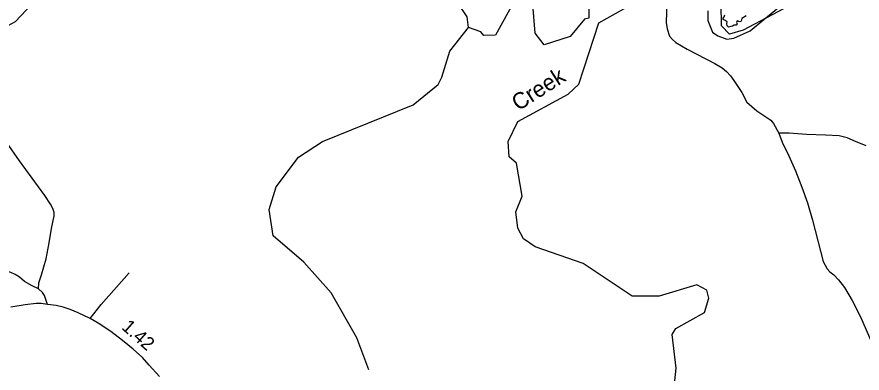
# Model space of a CAD drawing. Extents: x 2104537 to 2336408, y 34176 to 229611.
# Drawn here: x 2276721 to 2284537, y 147190 to 150483 of the extents above; entities that cross this region are included whole.
import ezdxf

# ---------------------------------------------------------------- set-up
doc = ezdxf.new("R2010")
doc.units = 0
for name, color, linetype in [('Exist Hydrographic Creek Double Shore', 7, 'Continuous'), ('Exist Hydrographic Creek Single Shore', 7, 'Continuous'), ('Exist Hydrographic Misc Water Feature', 7, 'Continuous'), ('Exist Road Non-System Type 51', 7, 'Continuous'), ('Exist Road Secondary Mileage Hundredths English Label', 7, 'Continuous'), ('Exist Road Secondary Type 51 Attributed', 7, 'Continuous'), ('Old_Level_32', 7, 'Continuous')]:
    doc.layers.add(name, color=color, linetype=linetype)

msp = doc.modelspace()

# ---------------------------------------------------------------- linework, layer by layer
at = {"layer": 'Exist Hydrographic Creek Double Shore'}
for points in [[(2283111.5, 150537.8), (2283111.5, 150449.7), (2283153.4, 150340.6), (2283203.7, 150307), (2283287.5, 150277.6), (2283350.4, 150286), (2283501.4, 150353.2), (2283627.2, 150458.1), (2283765.5, 150571.3)], [(2283465.7, 150493.2), (2283423.8, 150467.5), (2283419.6, 150444.4), (2283408.1, 150438.1), (2283380.8, 150446.5), (2283376.6, 150431.8), (2283381.9, 150419.2), (2283372.5, 150406.7), (2283355.7, 150405.6), (2283337.9, 150396.2), (2283322.1, 150395.1), (2283303.3, 150388.8), (2283289.7, 150399.3), (2283286.5, 150420.3), (2283289.7, 150437.1), (2283269.7, 150450.7), (2283250.9, 150460.2), (2283250.9, 150471.7), (2283261.4, 150482.2), (2283267.6, 150501.1)]]:
    msp.add_lwpolyline(points, dxfattribs=at)
at = {"layer": 'Exist Hydrographic Creek Single Shore'}
for points in [[(2284996.5, 151074.8), (2283975.3, 150648.5), (2283436.4, 150360.4), (2283312.4, 150323.5), (2283236.3, 150400.3), (2283234.4, 150607), (2283382.3, 150860), (2283388.4, 151109.2), (2283294.3, 151307.8), (2283293.3, 151481.7), (2283399.3, 151660), (2283532.4, 151650.9), (2283601.3, 151426.5), (2283669.4, 151294), (2283770.4, 151219.9), (2283869.3, 151263.9), (2283927.3, 151364.4), (2283958.3, 151563.9), (2284096.3, 151931.9), (2284497.4, 152760.5), (2284824.4, 153338)], [(2280896.2, 150386.6), (2280886.4, 150485.2), (2280802.3, 150608.2), (2280759.3, 150733.7), (2280773.4, 151018.8), (2280928.2, 151386.4), (2280927.4, 151484.9)], [(2282008.2, 150745.6), (2282011.3, 150470), (2281969.3, 150461), (2281838.2, 150302.8), (2281597.3, 150225.5), (2281512.4, 150332), (2281493.3, 150598.1)], [(2281326.2, 150640.7), (2281146.4, 150312.9), (2281038.3, 150311.7), (2281012.3, 150345), (2280896.2, 150386.6)], [(2282799.3, 147060.4), (2282816.3, 147236.7), (2282780.5, 147545.7), (2282813.3, 147604.1), (2283078.4, 147749.9), (2283118.4, 147883.6), (2283101.4, 147956.1), (2283009.3, 148007.1), (2282660.3, 147902.3), (2282410.3, 147900.6), (2281957.4, 148204.6), (2281514.3, 148357.4), (2281405.4, 148431.7), (2281354.3, 148531.1), (2281336.3, 148682.3), (2281393.3, 148825.6), (2281341.4, 149131.6), (2281273.3, 149188.7), (2281264.3, 149329.9), (2281354.3, 149515.1), (2281818.4, 149768.5), (2281917.4, 149861.8), (2282103.4, 150428.8), (2282410.3, 150600)]]:
    msp.add_lwpolyline(points, dxfattribs=at)
at = {"layer": 'Exist Hydrographic Misc Water Feature'}
for points in [[(2277059.3, 150890.6), (2277027.3, 150783), (2276705.2, 150438.2), (2276498.3, 150327.4), (2276289.3, 150390.5), (2276069.3, 150732.6), (2276076.3, 150873.6), (2276174.3, 151107.8)], [(2279976.4, 147219.5), (2279865.2, 147516.8), (2279628.4, 147931.5), (2279375.4, 148215.2), (2279089.3, 148460.1), (2279054.3, 148703.5), (2279118.2, 148912.2), (2279324.3, 149187.1), (2279548.2, 149330.3), (2280386.3, 149671.6), (2280617.4, 149857.4), (2280650.4, 149925.6), (2280723.4, 150167), (2280896.2, 150386.6)]]:
    msp.add_lwpolyline(points, dxfattribs=at)
at = {"layer": 'Exist Road Non-System Type 51'}
for points in [[(2282731.3, 150623.3), (2282725.6, 150431.2), (2282734.6, 150371.3), (2282757.3, 150303.7), (2282779.7, 150276), (2282816.2, 150246.4), (2282920.9, 150186), (2283174.8, 150051.2), (2283241.7, 150012.2), (2283282, 149978.6), (2283320.6, 149937.2), (2283351.2, 149895.6), (2283424.8, 149782.7), (2283472, 149695.5), (2283564.9, 149614.6), (2283692.1, 149528.2), (2283716.8, 149498.5), (2283767.9, 149407.4)], [(2276921.8, 147970), (2276923.2, 148024.1), (2276948.3, 148098.4), (2276990.5, 148247.5), (2277018.9, 148393.2), (2277041.2, 148527.3), (2277065.7, 148643.6), (2277065.4, 148675.7), (2277053, 148713.4), (2277032.4, 148753.1), (2276979.5, 148832.6), (2276745.6, 149152), (2276623.3, 149324.6), (2276486.9, 149548.6), (2276334.3, 149777.9), (2276281.9, 149848.8), (2276253.1, 149870), (2276232.6, 149879.6), (2276210.6, 149879.4), (2276073, 149855.8)], [(2284575.8, 149290.4), (2284475.2, 149330.7), (2284398.5, 149366), (2284326.3, 149382.8), (2284200.2, 149391.1), (2284022.2, 149396.9), (2283864, 149408.8), (2283767.9, 149407.4)], [(2283767.9, 149407.4), (2283799, 149323.8), (2283858.9, 149198.6), (2283920.9, 149059.3), (2283980.9, 148907.9), (2284032.9, 148764.9), (2284079, 148605.6), (2284176.3, 148222.9), (2284194.9, 148187.1), (2284215.3, 148155.2), (2284237.7, 148127.6), (2284275.9, 148098.3), (2284318.6, 148052.9), (2284375.6, 147981.6), (2284445.1, 147862.5), (2284523.2, 147711.4), (2284680.2, 147349.9), (2284727.6, 147254.1), (2284766.5, 147195), (2284811.3, 147139.4)], [(2276921.8, 147970), (2276861.7, 147997.4), (2276791, 148038.5), (2276746.4, 148076.1), (2276706.3, 148101.5), (2276663.9, 148119), (2276571.4, 148148)], [(2277399.3, 147693.8), (2277499.9, 147825), (2277760.1, 148118.1)], [(2277002.7, 147825.8), (2276976.7, 147908.6), (2276956.3, 147936.6), (2276921.8, 147970)]]:
    msp.add_lwpolyline(points, dxfattribs=at)
at = {"layer": 'Exist Road Secondary Type 51 Attributed'}
msp.add_lwpolyline([(2278040.2, 147159.5), (2277944.7, 147264.4), (2277883.7, 147333.4), (2277796.6, 147410.6), (2277697.8, 147493.2), (2277588.9, 147576), (2277471.7, 147652.7), (2277399.3, 147693.8), (2277286.5, 147748.5), (2277212.4, 147779.7), (2277150.1, 147798.7), (2277083.8, 147814), (2277002.7, 147825.8), (2276943.8, 147832.5), (2276897.9, 147833.7), (2276797.9, 147822.4), (2276664.7, 147799.7)], dxfattribs=at)

# ---------------------------------------------------------------- texts
at = {"layer": 'Exist Road Secondary Mileage Hundredths English Label'}
msp.add_text('1.42', height=125, rotation=318.46579, dxfattribs=at).set_placement((2277681.9, 147604.7))
at = {"layer": 'Old_Level_32'}
msp.add_text('Creek', height=150, rotation=32.64945, dxfattribs=at).set_placement((2281357.7, 149608.9))

doc.saveas('drawing.dxf')
